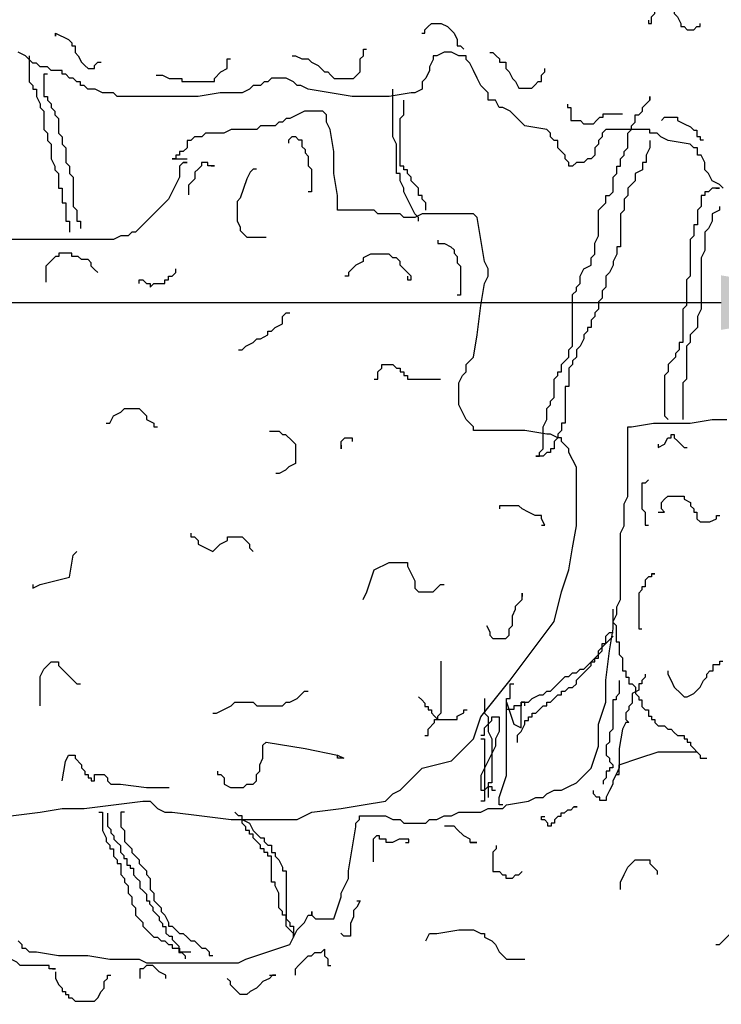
# Model space of a CAD drawing. Extents: x 1616800 to 1632437, y 2248456 to 2251974.
# Tile 284 of 399: x 1619123.76 to 1619125.47, y 2251166.49 to 2251168.9. Entities that reach past the tile are written whole.
import ezdxf

# ---------------------------------------------------------------- set-up
doc = ezdxf.new("R2010")
doc.units = 0
doc.header["$LTSCALE"] = 2
doc.header["$PDMODE"] = 3
doc.header["$PDSIZE"] = 0.2
doc.linetypes.add('CONTINU', pattern=[0])
doc.layers.get('Defpoints').update_dxf_attribs({"linetype": 'CONTINUOUS'})
doc.layers.add('0000-PAP-PROFIL EN TRAVERS DE PRINCIPE', color=7, linetype='CONTINUOUS')
doc.layers.add('00profil', color=7, linetype='CONTINUOUS')
doc.styles.add('Arial', font='ARIALN.TTF')
doc.styles.get("Standard").update_dxf_attribs({"font": 'arial.ttf'})
doc.dimstyles.get("Standard").update_dxf_attribs({"dimtxt": 0.18, "dimasz": 0.18, "dimexe": 0.18, "dimexo": 0.0625, "dimgap": 0.09, "dimtad": 0, "dimtih": 1, "dimtoh": 1, "dimdec": 4, "dimzin": 0, "dimdsep": 46, "dimtxsty": 'Standard', "dimcen": 0.09, "dimadec": 0, "dimazin": 0, "dimtfac": 1, "dimtdec": 4, "dimtofl": 0, "dimtmove": 0, "dimatfit": 3, "dimfxl": 1, "dimtolj": 1, "dimtzin": 0, "dimarcsym": 0})

# ---------------------------------------------------------------- blocks, each defined once
blk = doc.blocks.new('*D207')
at = {"layer": '0000-PAP-PROFIL EN TRAVERS DE PRINCIPE', "color": 0, "lineweight": -2, "ltscale": 0.6, "transparency": 16777216}
for p, q in [((1619122.1444, 2251162.6371), (1619122.1444, 2251168.2047)), ((1619125.8727, 2251163.3636), (1619125.8727, 2251168.2047))]:
    blk.add_line(p, q, dxfattribs=at)
at = {"layer": '0000-PAP-PROFIL EN TRAVERS DE PRINCIPE', "color": 0, "linetype": 'Continuous', "lineweight": -2, "ltscale": 0.6, "transparency": 16777216}
blk.add_line((1619122.5444, 2251168.2047), (1619125.4727, 2251168.2047), dxfattribs=at)
at = {"layer": '0000-PAP-PROFIL EN TRAVERS DE PRINCIPE', "color": 0, "ltscale": 0.6, "transparency": 16777216}
for points in [[(1619122.5444, 2251168.2714), (1619122.5444, 2251168.1381), (1619122.1444, 2251168.2047)], [(1619125.4727, 2251168.2714), (1619125.4727, 2251168.1381), (1619125.8727, 2251168.2047)]]:
    blk.add_solid(points, dxfattribs=at)
at = {"layer": 'Defpoints', "color": 0, "ltscale": 0.6, "transparency": 16777216}
for p in [(1619125.8727, 2251168.2047), (1619125.8727, 2251163.3636), (1619122.1444, 2251162.6371)]:
    blk.add_point(p, dxfattribs=at)
at = {"layer": '0000-PAP-PROFIL EN TRAVERS DE PRINCIPE', "color": 0, "ltscale": 0.6, "transparency": 16777216, "insert": (1619119.3561, 2251168.3547), "char_height": 0.32, "attachment_point": 5, "style": 'Arial'}
blk.add_mtext('\\A1;Variable Mini 3.5 m et maxi 4 m', dxfattribs=at)
blk = doc.blocks.new('*D208')
at = {"layer": '0000-PAP-PROFIL EN TRAVERS DE PRINCIPE', "color": 0, "linetype": 'Continuous', "lineweight": -2, "ltscale": 0.6, "transparency": 16777216}
for p, q in [((1619121.7299, 2251169.6386), (1619121.3299, 2251169.6386)), ((1619126.2774, 2251169.6386), (1619126.6774, 2251169.6386))]:
    blk.add_line(p, q, dxfattribs=at)
at = {"layer": '0000-PAP-PROFIL EN TRAVERS DE PRINCIPE', "color": 0, "lineweight": -2, "ltscale": 0.6, "transparency": 16777216}
for p, q in [((1619122.1299, 2251169.1332), (1619122.1299, 2251169.6386)), ((1619125.8774, 2251167.4197), (1619125.8774, 2251169.6386))]:
    blk.add_line(p, q, dxfattribs=at)
at = {"layer": '0000-PAP-PROFIL EN TRAVERS DE PRINCIPE', "color": 0, "ltscale": 0.6, "transparency": 16777216}
for points in [[(1619121.7299, 2251169.7052), (1619121.7299, 2251169.5719), (1619122.1299, 2251169.6386)], [(1619126.2774, 2251169.7052), (1619126.2774, 2251169.5719), (1619125.8774, 2251169.6386)]]:
    blk.add_solid(points, dxfattribs=at)
at = {"layer": 'Defpoints', "color": 0, "ltscale": 0.6, "transparency": 16777216}
for p in [(1619125.8774, 2251169.6386), (1619122.1299, 2251169.1332), (1619125.8774, 2251167.4197)]:
    blk.add_point(p, dxfattribs=at)
at = {"layer": '0000-PAP-PROFIL EN TRAVERS DE PRINCIPE', "color": 0, "ltscale": 0.6, "transparency": 16777216, "insert": (1619124.0036, 2251169.6386), "char_height": 0.32, "attachment_point": 5, "style": 'Arial'}
blk.add_mtext('\\A1;Surlargeur arborée', dxfattribs=at)
blk = doc.blocks.new('BEAUTIFUL TREE')
at = {"layer": '00profil', "color": 8}
for points in [[(1.4595, 5.9391), (1.4482, 5.9505), (1.4255, 5.9618), (1.4142, 5.9844), (1.4029, 5.9957), (1.4029, 6.0183), (1.3916, 6.0409), (1.3803, 6.0409), (1.3803, 6.0636), (1.369, 6.0636), (1.3576, 6.0749), (1.2897, 6.0862), (1.2671, 6.0975), (1.2558, 6.1088), (1.2332, 6.1088), (1.2332, 6.1201), (1.0974, 6.1201), (1.0861, 6.1088), (1.0861, 6.0975), (1.0748, 6.0862), (1.0748, 6.0749), (1.0634, 6.0636), (1.0634, 6.0409), (1.0521, 6.0296), (1.0408, 6.0296), (1.0295, 6.0183), (1.0069, 6.0183), (0.9956, 6.007), (0.9842, 6.007), (0.9842, 6.0183), (0.9729, 6.0296), (0.9729, 6.0409), (0.9616, 6.0522), (0.9503, 6.0636), (0.9503, 6.0862), (0.939, 6.0862), (0.9277, 6.0975), (0.9277, 6.1088), (0.9163, 6.1201), (0.8485, 6.1314), (0.8371, 6.1427), (0.8145, 6.1654), (0.8032, 6.1767), (0.7806, 6.188), (0.7692, 6.188), (0.7579, 6.2106), (0.7353, 6.2106), (0.7353, 6.2332), (0.724, 6.2445), (0.7127, 6.2558), (0.7014, 6.2785), (0.69, 6.3011), (0.6787, 6.3237), (0.6674, 6.335), (0.6674, 6.3463), (0.6448, 6.3463), (0.6222, 6.3576), (0.5995, 6.3576), (0.5769, 6.3463), (0.5656, 6.3463), (0.5656, 6.335), (0.5543, 6.3124), (0.5543, 6.3011), (0.5429, 6.2785), (0.5316, 6.2671), (0.5316, 6.2445), (0.509, 6.2332), (0.4977, 6.2332), (0.4298, 6.2219), (0.3166, 6.2219), (0.2488, 6.2332), (0.1809, 6.2445), (0.1582, 6.2558), (0.1469, 6.2558), (0.1356, 6.2671), (0.113, 6.2785), (0.0677, 6.2785), (0.0564, 6.2671), (0.0451, 6.2671), (0.0338, 6.2558), (0.0111, 6.2558), (-0.0002, 6.2445), (-0.0228, 6.2332), (-0.0907, 6.2332), (-0.1586, 6.2219), (-0.4075, 6.2219), (-0.4188, 6.2332), (-0.4528, 6.2332), (-0.4754, 6.2445), (-0.498, 6.2445), (-0.5094, 6.2558), (-0.5207, 6.2558), (-0.5207, 6.2671), (-0.532, 6.2671), (-0.5433, 6.2785), (-0.5546, 6.2785), (-0.5659, 6.2898), (-0.5773, 6.2898), (-0.5773, 6.3011), (-0.6112, 6.3011), (-0.6225, 6.3124), (-0.6451, 6.3124), (-0.6565, 6.3237), (-0.6678, 6.3237), (-0.6791, 6.335), (-0.6904, 6.3463), (-0.713, 6.3576)], [(1.229, 6.4569), (1.229, 6.4469), (1.2389, 6.4469), (1.2389, 6.4669), (1.2489, 6.4768), (1.2489, 6.5068), (1.2589, 6.5167), (1.2689, 6.5267), (1.2888, 6.5267), (1.2888, 6.5167), (1.2988, 6.4968), (1.3088, 6.4868), (1.3088, 6.4768), (1.3188, 6.4669), (1.3287, 6.4469), (1.3287, 6.4369), (1.3387, 6.4369), (1.3487, 6.427), (1.3687, 6.427), (1.3786, 6.4369), (1.3886, 6.4369), (1.3886, 6.4469)], [(0.5305, 6.417), (0.5404, 6.417), (0.5404, 6.427), (0.5504, 6.4369), (0.5604, 6.4469), (0.5903, 6.4469), (0.6103, 6.4369), (0.6203, 6.427), (0.6302, 6.417), (0.6402, 6.397), (0.6402, 6.3771), (0.6502, 6.3771), (0.6602, 6.3671)], [(-0.5971, 6.417), (-0.5971, 6.407), (-0.5971, 6.417), (-0.5572, 6.397), (-0.5472, 6.3871), (-0.5472, 6.3771), (-0.5372, 6.3771), (-0.5372, 6.3571), (-0.5273, 6.3472), (-0.5173, 6.3272), (-0.5073, 6.3172), (-0.4973, 6.3073), (-0.4774, 6.3073), (-0.4774, 6.3172), (-0.4674, 6.3272), (-0.4574, 6.3272)], [(-0.6791, 6.3463), (-0.6791, 6.2671), (-0.6678, 6.2558), (-0.6678, 6.2445), (-0.6565, 6.2445), (-0.6565, 6.2219), (-0.6451, 6.1993), (-0.6451, 6.188), (-0.6338, 6.1767), (-0.6338, 6.1201), (-0.6225, 6.1088), (-0.6225, 6.0862), (-0.6112, 6.0749), (-0.6112, 6.0296), (-0.5999, 6.007), (-0.5999, 5.9957), (-0.5886, 5.9844), (-0.5886, 5.9391), (-0.5773, 5.9391), (-0.5773, 5.8939), (-0.5659, 5.8939), (-0.5659, 5.8373), (-0.5546, 5.8373), (-0.5546, 5.8034)], [(0.1313, 6.3472), (0.1413, 6.3472), (0.1613, 6.3372), (0.1812, 6.3372), (0.1912, 6.3272), (0.2111, 6.3172), (0.2211, 6.3073), (0.2311, 6.2973), (0.2411, 6.2973), (0.2511, 6.2873), (0.261, 6.2774), (0.3209, 6.2774), (0.3409, 6.2973), (0.3409, 6.3372), (0.3508, 6.3472), (0.3508, 6.3671), (0.3608, 6.3671)], [(0.74, 6.3571), (0.75, 6.3571), (0.76, 6.3472), (0.7699, 6.3372), (0.7699, 6.3272), (0.7899, 6.3272), (0.7899, 6.3073), (0.7999, 6.2973), (0.8099, 6.2774), (0.8198, 6.2674), (0.8298, 6.2474), (0.8697, 6.2474), (0.8797, 6.2574), (0.8897, 6.2674), (0.8997, 6.2674), (0.8997, 6.2873), (0.9096, 6.2973), (0.9096, 6.3073)], [(-0.2878, 6.2873), (-0.2678, 6.2873), (-0.2479, 6.2774), (-0.208, 6.2774), (-0.208, 6.2674), (-0.1082, 6.2674), (-0.1082, 6.2774), (-0.0882, 6.2973), (-0.0683, 6.3073), (-0.0683, 6.3372), (-0.0583, 6.3372)], [(-0.6225, 6.2898), (-0.6338, 6.2898), (-0.6338, 6.2219), (-0.6225, 6.2219), (-0.6225, 6.2106), (-0.6112, 6.1993), (-0.6112, 6.188), (-0.5999, 6.1767), (-0.5999, 6.1654), (-0.5886, 6.154), (-0.5886, 6.1088), (-0.5773, 6.0975), (-0.5773, 6.0749), (-0.5659, 6.0636), (-0.5659, 6.0183), (-0.5546, 6.007), (-0.5546, 5.9844), (-0.5433, 5.9731), (-0.5433, 5.8826), (-0.532, 5.8713), (-0.532, 5.8373), (-0.5207, 5.8373), (-0.5207, 5.8147)], [(0.5203, 5.8373), (0.5203, 5.8487), (0.509, 5.86), (0.4977, 5.8826), (0.4864, 5.9052), (0.4751, 5.9278), (0.4751, 5.9391), (0.4637, 5.9618), (0.4637, 5.9844), (0.4524, 5.9844), (0.4524, 6.0749), (0.4411, 6.0975), (0.4411, 6.2445)], [(1.2332, 6.0862), (1.2332, 6.0636), (1.2219, 6.0409), (1.2219, 6.0183), (1.2105, 6.0183), (1.2105, 5.9957), (1.1879, 5.9844), (1.1879, 5.9618), (1.1766, 5.9505), (1.1653, 5.9391), (1.1653, 5.9165), (1.154, 5.9052), (1.154, 5.8713), (1.1426, 5.86), (1.1426, 5.7582), (1.1313, 5.7582), (1.1313, 5.7355), (1.12, 5.7129), (1.12, 5.7016), (1.1087, 5.679), (1.0974, 5.6677), (1.0974, 5.6338), (1.0861, 5.6224), (1.0861, 5.5998), (1.0748, 5.5885), (1.0748, 5.5659), (1.0634, 5.5546), (1.0634, 5.5433), (1.0521, 5.532), (1.0521, 5.5093), (1.0408, 5.5093), (1.0408, 5.498), (1.0295, 5.4867), (1.0295, 5.4754), (1.0182, 5.4528), (1.0069, 5.4415), (1.0069, 5.4189), (0.9956, 5.4075), (0.9956, 5.3962), (0.9842, 5.3849), (0.9842, 5.3284), (0.9729, 5.3284), (0.9729, 5.2153), (0.9616, 5.2153), (0.9616, 5.1926), (0.9503, 5.1813), (0.9503, 5.17), (0.939, 5.1587), (0.939, 5.1361), (0.9277, 5.1361), (0.9277, 5.1248), (0.9163, 5.1248), (0.905, 5.1135), (0.8824, 5.1135), (0.8937, 5.1135), (0.8937, 5.1248), (0.905, 5.1361), (0.905, 5.2039), (0.9163, 5.2266), (0.9163, 5.2605), (0.9277, 5.2718), (0.9277, 5.2831), (0.939, 5.2944), (0.939, 5.351), (0.9503, 5.3623), (0.9503, 5.3736), (0.9616, 5.3736), (0.9616, 5.3962), (0.9729, 5.4075), (0.9842, 5.4189), (0.9842, 5.4415), (0.9956, 5.4528), (0.9956, 5.6111), (1.0069, 5.6224), (1.0069, 5.6338), (1.0182, 5.6451), (1.0182, 5.6677), (1.0295, 5.6903), (1.0521, 5.7016), (1.0521, 5.7242), (1.0634, 5.7355), (1.0634, 5.7695), (1.0748, 5.7921), (1.0748, 5.8713), (1.0861, 5.8826), (1.0974, 5.8939), (1.0974, 5.9165), (1.1087, 5.9165), (1.12, 5.9278), (1.12, 5.9731), (1.1313, 5.9844), (1.1313, 6.007), (1.1426, 6.007), (1.1426, 6.0296), (1.154, 6.0409), (1.154, 6.0522), (1.1653, 6.0636), (1.1653, 6.1088), (1.1766, 6.1201), (1.1766, 6.1314), (1.1879, 6.1427), (1.1879, 6.1654), (1.1992, 6.1654), (1.2105, 6.1767), (1.2105, 6.188), (1.2219, 6.1993), (1.2332, 6.2106), (1.2332, 6.2219), (1.2332, 6.2106)], [(0.5429, 5.8713), (0.5429, 5.8939), (0.5316, 5.9052), (0.5316, 5.9165), (0.5203, 5.9165), (0.5203, 5.9391), (0.509, 5.9505), (0.4977, 5.9618), (0.4977, 5.9731), (0.4864, 5.9844), (0.4864, 5.9957), (0.4751, 5.9957), (0.4751, 6.007), (0.4637, 6.007), (0.4637, 6.154), (0.4751, 6.1654), (0.4751, 6.2106)], [(0.9795, 6.1976), (0.9795, 6.1876), (0.9895, 6.1876), (0.9895, 6.1477), (1.0194, 6.1477), (1.0294, 6.1377), (1.0593, 6.1377), (1.0693, 6.1477), (1.0793, 6.1577), (1.0893, 6.1577), (1.0893, 6.1676), (1.1491, 6.1676)], [(-0.2039, 6.0183), (-0.1925, 6.0183), (-0.2039, 6.0183), (-0.2152, 6.007), (-0.2152, 5.9731), (-0.2265, 5.9505), (-0.2378, 5.9278), (-0.2491, 5.9052), (-0.2717, 5.8826), (-0.2831, 5.8713), (-0.3283, 5.826), (-0.3396, 5.8147), (-0.351, 5.8034), (-0.3623, 5.8034), (-0.3736, 5.7921), (-0.3962, 5.7921), (-0.4188, 5.7808), (-0.8941, 5.7808)], [(-0.7357, 4.005), (-0.6451, 4.0163), (-0.5773, 4.0276), (-0.5094, 4.0276), (-0.4188, 4.039), (-0.3283, 4.0503), (-0.3057, 4.0503), (-0.2944, 4.039), (-0.2831, 4.0276), (-0.2604, 4.0163), (-0.2378, 4.0163), (-0.1473, 4.005), (-0.0568, 3.9937), (0.1469, 3.9937), (0.1695, 4.005), (0.1922, 4.0163), (0.2827, 4.0276), (0.3506, 4.039), (0.4185, 4.0503), (0.4411, 4.0729), (0.4637, 4.0842), (0.5316, 4.1521), (0.6222, 4.1747), (0.69, 4.2425), (0.7127, 4.3104), (0.8032, 4.4235), (0.8711, 4.514), (0.939, 4.6045), (0.9616, 4.695), (0.9842, 4.7628), (0.9956, 4.8307), (1.0069, 4.8986), (1.0069, 5.0795), (0.9842, 5.1248), (0.9842, 5.1361), (0.9729, 5.1474), (0.9616, 5.1587), (0.9616, 5.17), (0.9503, 5.17), (0.9277, 5.1813), (0.9163, 5.1813), (0.8485, 5.1926), (0.69, 5.1926), (0.69, 5.2039), (0.6674, 5.2266), (0.6561, 5.2492), (0.6448, 5.2718), (0.6448, 5.3397), (0.6561, 5.3623), (0.6674, 5.3736), (0.6674, 5.3962), (0.69, 5.4189), (0.7014, 5.4867), (0.7127, 5.5772), (0.724, 5.6451), (0.7353, 5.6677), (0.7353, 5.6903), (0.724, 5.7129), (0.7127, 5.7808), (0.7014, 5.8487), (0.69, 5.86), (0.5316, 5.86), (0.509, 5.8487), (0.4751, 5.8487), (0.4637, 5.86), (0.3958, 5.86), (0.3845, 5.8713), (0.2714, 5.8713), (0.2714, 5.9165), (0.2601, 5.9844), (0.2601, 6.0522), (0.2488, 6.1201), (0.2374, 6.1427), (0.2374, 6.1654), (0.2261, 6.1767), (0.1695, 6.1767), (0.1243, 6.154), (0.113, 6.154), (0.1017, 6.1427), (0.0903, 6.1427), (0.079, 6.1314), (0.0338, 6.1314), (0.0224, 6.1201), (-0.0568, 6.1201), (-0.0794, 6.1088), (-0.136, 6.1088), (-0.1473, 6.0975), (-0.1699, 6.0975), (-0.1812, 6.0862), (-0.1925, 6.0862), (-0.1925, 6.0636), (-0.2039, 6.0522), (-0.2152, 6.0522), (-0.2152, 6.0409), (-0.2265, 6.0409), (-0.2265, 6.0296), (-0.2378, 6.0296), (-0.1925, 6.0296)], [(1.2689, 6.1477), (1.2789, 6.1577), (1.3188, 6.1577), (1.3188, 6.1477), (1.3387, 6.1377), (1.3587, 6.1277), (1.3687, 6.1178), (1.3786, 6.1178), (1.3786, 6.0978), (1.3886, 6.0978), (1.3886, 6.0878), (1.3986, 6.0878)], [(0.1213, 6.0779), (0.1213, 6.0878), (0.1313, 6.0978), (0.1413, 6.0978), (0.1513, 6.0878), (0.1613, 6.0878), (0.1613, 6.0679), (0.1712, 6.0579), (0.1712, 6.0479), (0.1812, 6.038), (0.1812, 6.008), (0.1912, 5.9981), (0.1912, 5.9282), (0.1812, 5.9282)], [(-0.1181, 6.008), (-0.1082, 6.008), (-0.1281, 6.008), (-0.1281, 6.018), (-0.1481, 6.018), (-0.1481, 6.008), (-0.1581, 5.9981), (-0.168, 5.9881), (-0.168, 5.9681), (-0.178, 5.9582), (-0.188, 5.9482), (-0.188, 5.9183)], [(0.0216, 5.9981), (0.0116, 5.9981), (0.0016, 5.9881), (-0.0084, 5.9681), (-0.0283, 5.9083), (-0.0383, 5.8983), (-0.0383, 5.8385), (-0.0283, 5.8185), (-0.0283, 5.8085), (-0.0184, 5.7986), (-0.0084, 5.7886), (0.0515, 5.7886)], [(1.4368, 5.9391), (1.4482, 5.9391), (1.4255, 5.9391), (1.4142, 5.9278), (1.4029, 5.9278), (1.4029, 5.9165), (1.3916, 5.9165), (1.3916, 5.8826), (1.3803, 5.8713), (1.3803, 5.826), (1.369, 5.826), (1.369, 5.7921), (1.3576, 5.7808), (1.3576, 5.6677), (1.3463, 5.6564), (1.3463, 5.5772), (1.335, 5.5659), (1.335, 5.4641), (1.3237, 5.4641), (1.3237, 5.4415), (1.3124, 5.4302), (1.3124, 5.4189), (1.2897, 5.3962), (1.2897, 5.3736), (1.2784, 5.3623), (1.2784, 5.2379), (1.2897, 5.2266)], [(1.4482, 5.8826), (1.4482, 5.8713), (1.4255, 5.86), (1.4255, 5.8373), (1.4142, 5.8147), (1.4029, 5.8034), (1.4029, 5.7469), (1.3916, 5.7242), (1.3916, 5.5659), (1.3803, 5.5433), (1.3803, 5.5093), (1.369, 5.498), (1.3576, 5.4867), (1.3576, 5.4641), (1.3463, 5.4528), (1.3463, 5.351), (1.335, 5.3397), (1.335, 5.2266)], [(0.5804, 5.7786), (0.5804, 5.7686), (0.6003, 5.7686), (0.6203, 5.7587), (0.6302, 5.7487), (0.6302, 5.7387), (0.6402, 5.7287), (0.6402, 5.7088), (0.6502, 5.6988), (0.6502, 5.6091), (0.6402, 5.6091)], [(-0.4674, 5.6789), (-0.4774, 5.6889), (-0.4874, 5.6988), (-0.4874, 5.7088), (-0.4973, 5.7188), (-0.5173, 5.7188), (-0.5273, 5.7287), (-0.5472, 5.7287), (-0.5472, 5.7387), (-0.5871, 5.7387), (-0.5871, 5.7287), (-0.5971, 5.7287), (-0.6071, 5.7188), (-0.6171, 5.7088), (-0.6271, 5.6988), (-0.6271, 5.649)], [(0.4864, 5.6677), (0.4864, 5.6564), (0.4977, 5.6564), (0.4977, 5.6677), (0.4751, 5.6903), (0.4637, 5.7016), (0.4637, 5.7129), (0.4524, 5.7242), (0.4411, 5.7242), (0.4298, 5.7355), (0.3732, 5.7355), (0.3506, 5.7242), (0.3506, 5.7129), (0.328, 5.7016), (0.3166, 5.6903), (0.3053, 5.679), (0.3053, 5.6677), (0.294, 5.6677)], [(-0.3396, 5.6451), (-0.3396, 5.6564), (-0.3283, 5.6564), (-0.317, 5.6451), (-0.3057, 5.6451), (-0.3057, 5.6338), (-0.2944, 5.6451), (-0.2604, 5.6451), (-0.2604, 5.6564), (-0.2491, 5.6564), (-0.2491, 5.6677), (-0.2378, 5.6677), (-0.2265, 5.679), (-0.2265, 5.6903)], [(-0.0341, 5.4415), (-0.0228, 5.4415), (-0.0115, 5.4528), (0.0111, 5.4641), (0.0224, 5.4754), (0.0338, 5.4754), (0.0564, 5.4867), (0.0564, 5.498), (0.0677, 5.498), (0.079, 5.5093), (0.1017, 5.5206), (0.1017, 5.5433), (0.113, 5.5546), (0.1243, 5.5546)], [(-0.713, 3.6205), (-0.7017, 3.6092), (-0.7017, 3.5978), (-0.6904, 3.5978), (-0.6791, 3.5865), (-0.6565, 3.5865), (-0.5886, 3.5752), (-0.498, 3.5752), (-0.4302, 3.5639), (-0.3396, 3.5639), (-0.317, 3.5526), (-0.0341, 3.5526), (-0.0115, 3.5639), (0.0564, 3.5865), (0.1243, 3.6092), (0.1356, 3.6318), (0.1469, 3.6544), (0.1695, 3.677), (0.1809, 3.6996), (0.1922, 3.6996), (0.1922, 3.7109), (0.1922, 3.6996), (0.2035, 3.6883), (0.2601, 3.6883), (0.2827, 3.7562), (0.2827, 3.7675), (0.3053, 3.8127), (0.3053, 3.8354), (0.3166, 3.9032), (0.328, 3.9711), (0.328, 3.9824), (0.3393, 3.9937), (0.3393, 4.005), (0.4185, 4.005), (0.4411, 3.9937), (0.4637, 3.9937), (0.4751, 3.9824), (0.5429, 3.9824), (0.5543, 3.9937), (0.5769, 3.9937), (0.5995, 4.005), (0.6222, 4.005), (0.6448, 4.0163), (0.7127, 4.0163), (0.7353, 4.0276), (0.7806, 4.0276), (0.7919, 4.039), (0.8598, 4.0503), (0.8824, 4.0616), (0.905, 4.0616), (0.9163, 4.0729), (0.939, 4.0842), (0.9616, 4.0842), (0.9842, 4.0955), (1.0069, 4.1068), (1.0521, 4.1521), (1.0748, 4.2199), (1.0748, 4.2878), (1.0974, 4.3557), (1.0974, 4.4235), (1.1087, 4.514), (1.12, 4.5819), (1.12, 4.6045), (1.1313, 4.6271), (1.1313, 4.6497), (1.1426, 4.6723), (1.1426, 4.8759), (1.154, 4.8986), (1.154, 4.9664), (1.1653, 4.989), (1.1653, 5.2039), (1.1766, 5.2039), (1.2445, 5.2153), (1.3576, 5.2153), (1.4255, 5.2266), (1.4708, 5.2266)], [(0.3845, 5.351), (0.3958, 5.351), (0.3958, 5.3736), (0.4072, 5.3849), (0.4072, 5.3962), (0.4411, 5.3962), (0.4524, 5.3849), (0.4637, 5.3849), (0.4637, 5.3736), (0.4751, 5.3736), (0.4751, 5.3623), (0.4864, 5.3623), (0.4864, 5.351), (0.5882, 5.351)], [(-0.4415, 5.2153), (-0.4302, 5.2153), (-0.4188, 5.2379), (-0.3962, 5.2492), (-0.3849, 5.2605), (-0.3396, 5.2605), (-0.3283, 5.2492), (-0.317, 5.2379), (-0.317, 5.2266), (-0.2944, 5.2153), (-0.2944, 5.2039), (-0.2831, 5.2039)], [(0.0615, 5.1901), (0.0914, 5.1901), (0.1014, 5.1801), (0.1114, 5.1801), (0.1313, 5.1602), (0.1413, 5.1502), (0.1413, 5.0904), (0.1213, 5.0804), (0.1114, 5.0704), (0.0914, 5.0605), (0.0814, 5.0605)], [(0.2827, 5.1474), (0.2827, 5.1361), (0.2827, 5.1587), (0.294, 5.17), (0.3166, 5.17), (0.3166, 5.1587)], [(1.2589, 5.1502), (1.2589, 5.1402), (1.2789, 5.1502), (1.2888, 5.1702), (1.2988, 5.1702), (1.2988, 5.1801), (1.3088, 5.1801), (1.3088, 5.1702), (1.3188, 5.1602), (1.3287, 5.1502), (1.3387, 5.1402), (1.3487, 5.1402)], [(1.229, 5.0405), (1.219, 5.0305), (1.209, 5.0305), (1.209, 4.9507), (1.219, 4.9408), (1.219, 4.9009), (1.229, 4.9009)], [(1.2589, 4.9408), (1.2789, 4.9408), (1.2689, 4.9507), (1.2689, 4.9707), (1.2789, 4.9807), (1.2888, 4.9906), (1.3387, 4.9906), (1.3387, 4.9807), (1.3587, 4.9707), (1.3587, 4.9607), (1.3687, 4.9507), (1.3687, 4.9408), (1.3786, 4.9408), (1.3786, 4.9208), (1.3886, 4.9108), (1.4185, 4.9108), (1.4385, 4.9208), (1.4385, 4.9308), (1.4485, 4.9308)], [(0.8997, 4.9009), (0.9096, 4.9009), (0.8997, 4.9208), (0.8997, 4.9308), (0.8797, 4.9308), (0.8598, 4.9408), (0.8398, 4.9507), (0.8298, 4.9607), (0.7699, 4.9607), (0.7699, 4.9507)], [(-0.1812, 4.8759), (-0.1812, 4.8646), (-0.1699, 4.8646), (-0.1586, 4.8533), (-0.1586, 4.842), (-0.136, 4.8307), (-0.1133, 4.8194), (-0.0907, 4.842), (-0.0681, 4.8533), (-0.0681, 4.8646), (-0.0228, 4.8646), (-0.0002, 4.842), (-0.0002, 4.8307), (0.0111, 4.8194)], [(-0.6678, 4.7176), (-0.6678, 4.7063), (-0.6451, 4.7176), (-0.5546, 4.7402), (-0.5433, 4.8081), (-0.532, 4.8194)], [(0.3506, 4.6723), (0.3619, 4.695), (0.3845, 4.7628), (0.4298, 4.7855), (0.4864, 4.7855), (0.4864, 4.7741), (0.4977, 4.7515), (0.509, 4.7289), (0.509, 4.7063), (0.5203, 4.695), (0.5656, 4.695), (0.5769, 4.7063), (0.5882, 4.7176), (0.5995, 4.7176)], [(1.2389, 4.7512), (1.2489, 4.7512), (1.2389, 4.7512), (1.2389, 4.7413), (1.229, 4.7413), (1.219, 4.7313), (1.219, 4.7113), (1.209, 4.7113), (1.209, 4.7014), (1.199, 4.6914), (1.199, 4.5817), (1.209, 4.5817)], [(0.73, 4.5916), (0.74, 4.5717), (0.74, 4.5617), (0.75, 4.5517), (0.7899, 4.5517), (0.7999, 4.5617), (0.7999, 4.5817), (0.8099, 4.5916), (0.8099, 4.6216), (0.8198, 4.6415), (0.8198, 4.6515), (0.8298, 4.6615), (0.8398, 4.6714), (0.8398, 4.6914), (0.8398, 4.6814)], [(1.1192, 4.6415), (1.1192, 4.6016), (1.1292, 4.5916), (1.1292, 4.5418), (1.1392, 4.5418), (1.1392, 4.5019), (1.1491, 4.4919), (1.1491, 4.452), (1.1591, 4.452), (1.1591, 4.4321), (1.1691, 4.4321), (1.1691, 4.4121), (1.1791, 4.4121), (1.189, 4.4021), (1.189, 4.3822), (1.199, 4.3722), (1.199, 4.3622), (1.209, 4.3622), (1.209, 4.3423), (1.219, 4.3323), (1.229, 4.3323), (1.229, 4.3124), (1.2389, 4.3124), (1.2389, 4.3024), (1.2489, 4.3024), (1.2489, 4.2924), (1.2589, 4.2824), (1.2789, 4.2824), (1.2888, 4.2725), (1.2988, 4.2725), (1.3088, 4.2625), (1.3188, 4.2525), (1.3387, 4.2525), (1.3387, 4.2425), (1.3487, 4.2425), (1.3487, 4.2326), (1.3587, 4.2326), (1.3587, 4.2226), (1.3687, 4.2126), (1.3786, 4.2026), (1.3886, 4.1927), (1.3886, 4.1827)], [(0.8258, 4.2312), (0.8258, 4.2539), (0.8371, 4.2652), (0.8485, 4.2878), (0.8485, 4.2991), (0.8598, 4.2991), (0.8598, 4.3104), (0.8711, 4.3104), (0.8711, 4.3217), (0.8824, 4.3217), (0.8937, 4.333), (0.905, 4.3443), (0.9163, 4.3443), (0.9163, 4.3557), (0.9277, 4.3557), (0.9503, 4.3783), (0.9616, 4.3783), (0.9616, 4.3896), (0.9729, 4.3896), (0.9842, 4.4009), (0.9956, 4.4009), (1.0069, 4.4122), (1.0069, 4.4235), (1.0182, 4.4348), (1.0295, 4.4461), (1.0408, 4.4574), (1.0521, 4.4688), (1.0521, 4.4801), (1.0634, 4.4801), (1.0634, 4.4914), (1.0748, 4.5027), (1.0861, 4.514), (1.0861, 4.5253), (1.0974, 4.5366), (1.12, 4.5592)], [(0.8485, 4.3443), (0.8485, 4.3557), (0.8598, 4.3557), (0.8711, 4.367), (0.8937, 4.3783), (0.905, 4.3783), (0.9163, 4.3896), (0.9277, 4.3896), (0.939, 4.4009), (0.9503, 4.4122), (0.9616, 4.4235), (0.9729, 4.4348), (0.9842, 4.4348), (0.9956, 4.4461), (1.0069, 4.4461), (1.0182, 4.4574), (1.0295, 4.4574), (1.0408, 4.4688), (1.0634, 4.4914), (1.0748, 4.4914), (1.0748, 4.514), (1.0861, 4.5253), (1.0861, 4.5366), (1.0974, 4.5366), (1.0974, 4.5592), (1.1087, 4.5706), (1.12, 4.5706)], [(-0.6451, 4.3443), (-0.6451, 4.4348), (-0.6338, 4.4574), (-0.6225, 4.4688), (-0.6112, 4.4801), (-0.5886, 4.4801), (-0.5886, 4.4688), (-0.5659, 4.4461), (-0.5546, 4.4348), (-0.5433, 4.4235), (-0.532, 4.4122), (-0.5207, 4.4122)], [(0.5404, 4.2525), (0.5504, 4.2525), (0.5504, 4.2725), (0.5704, 4.2924), (0.5704, 4.3024), (0.5804, 4.3024), (0.5804, 4.3124), (0.5903, 4.3223), (0.5903, 4.4819)], [(1.2888, 4.452), (1.2888, 4.442), (1.2988, 4.4221), (1.3088, 4.4021), (1.3287, 4.3822), (1.3387, 4.3722), (1.3487, 4.3722), (1.3687, 4.3822), (1.3886, 4.4021), (1.3986, 4.4221), (1.4086, 4.4321), (1.4086, 4.442), (1.4185, 4.452), (1.4285, 4.452), (1.4285, 4.472), (1.4485, 4.472), (1.4485, 4.4819), (1.4585, 4.4819)], [(1.219, 4.442), (1.219, 4.4321), (1.209, 4.4221), (1.209, 4.4121), (1.199, 4.4121), (1.199, 4.3922), (1.1791, 4.3822), (1.1791, 4.3523), (1.1691, 4.3423), (1.1691, 4.3323), (1.1591, 4.3223), (1.1591, 4.3024), (1.1691, 4.2924), (1.1591, 4.2924), (1.1491, 4.2725), (1.1392, 4.2126), (1.1392, 4.1528), (1.1292, 4.1328), (1.1192, 4.1129), (1.1192, 4.1029), (1.1092, 4.0829), (1.0992, 4.063), (1.0992, 4.053), (1.0793, 4.053), (1.0793, 4.063), (1.0693, 4.063), (1.0593, 4.073), (1.0593, 4.0829)], [(0.7806, 4.039), (0.7692, 4.039), (0.7692, 4.0616), (0.7919, 4.1294), (0.7919, 4.3557), (0.8145, 4.2878), (0.8371, 4.2765), (0.8371, 4.3557), (0.8485, 4.3557), (0.8371, 4.3557), (0.8371, 4.3443), (0.8145, 4.3443), (0.8145, 4.333), (0.7919, 4.333), (0.7919, 4.367), (0.8032, 4.367), (0.8032, 4.4122), (0.8145, 4.4122)], [(1.1392, 4.4221), (1.1392, 4.3822), (1.1292, 4.3722), (1.1292, 4.3622), (1.1192, 4.3622), (1.1192, 4.2725), (1.1092, 4.2625), (1.1092, 4.2326), (1.0992, 4.2226), (1.0992, 4.1927), (1.1092, 4.1827), (1.1092, 4.1727), (1.1192, 4.1627), (1.1192, 4.1528), (1.1092, 4.1528), (1.1092, 4.1428), (1.0992, 4.1428), (1.0992, 4.1228), (1.0893, 4.1129), (1.0893, 4.1029)], [(-0.1133, 4.3217), (-0.102, 4.3217), (-0.0568, 4.3443), (-0.0454, 4.3557), (0.0111, 4.3557), (0.0224, 4.3443), (0.1017, 4.3443), (0.113, 4.3557), (0.1243, 4.3557), (0.1469, 4.367), (0.1582, 4.3783), (0.1695, 4.3896), (0.1809, 4.3896)], [(0.5205, 4.3722), (0.5305, 4.3622), (0.5404, 4.3523), (0.5404, 4.3423), (0.5504, 4.3423), (0.5504, 4.3323), (0.5604, 4.3323), (0.5604, 4.3223), (0.5704, 4.3124), (0.5804, 4.3024), (0.6402, 4.3024), (0.6402, 4.3124), (0.6602, 4.3223), (0.6602, 4.3323), (0.6702, 4.3323)], [(0.724, 4.367), (0.724, 4.3217), (0.7353, 4.3104), (0.7353, 4.2652), (0.7466, 4.2425), (0.7466, 4.1068), (0.7353, 4.1068), (0.7353, 4.0616)], [(0.7127, 4.2539), (0.724, 4.2539), (0.724, 4.2765), (0.7466, 4.2991), (0.7466, 4.3104), (0.7692, 4.3104), (0.7692, 4.2652), (0.7579, 4.2425), (0.7579, 4.2199), (0.7466, 4.1973), (0.7353, 4.1747), (0.724, 4.1521), (0.7127, 4.1294), (0.7127, 4.0842), (0.724, 4.0842), (0.7353, 4.0955), (0.7466, 4.0955), (0.7466, 4.0842), (0.7579, 4.0842)], [(-0.0982, 4.1428), (-0.0982, 4.1328), (-0.0882, 4.1328), (-0.0782, 4.1228), (-0.0782, 4.1029), (-0.0583, 4.0929), (-0.0184, 4.0929), (-0.0084, 4.1029), (0.0116, 4.1029), (0.0216, 4.1129), (0.0216, 4.1328), (0.0315, 4.1428), (0.0315, 4.1627), (0.0415, 4.1827), (0.0415, 4.2226), (0.0515, 4.2326), (0.1712, 4.2126), (0.271, 4.1927), (0.291, 4.1827), (0.271, 4.1827), (0.271, 4.1927)], [(0.7127, 4.2425), (0.724, 4.2425), (0.724, 4.0503), (0.7127, 4.0503)], [(-0.5772, 4.1129), (-0.5672, 4.1727), (-0.5572, 4.1927), (-0.5372, 4.1927), (-0.5372, 4.1827), (-0.5173, 4.1627), (-0.5173, 4.1528), (-0.5073, 4.1428), (-0.5073, 4.1328), (-0.4973, 4.1328), (-0.4973, 4.1228), (-0.4874, 4.1228), (-0.4874, 4.1129), (-0.4774, 4.1129), (-0.4774, 4.1328), (-0.4474, 4.1328), (-0.4375, 4.1228), (-0.4375, 4.1129), (-0.4275, 4.1029), (-0.3975, 4.1029), (-0.3177, 4.0929), (-0.2479, 4.0929)], [(1.1292, 4.1328), (1.1392, 4.1328), (1.1392, 4.1627), (1.199, 4.1827), (1.2589, 4.2026), (1.3786, 4.2026), (1.3886, 4.1927), (1.3886, 4.1827), (1.4086, 4.1827)], [(-0.4641, 4.0163), (-0.4528, 4.0163), (-0.4528, 3.9598), (-0.4415, 3.9372), (-0.4415, 3.9258), (-0.4302, 3.9145), (-0.4302, 3.9032), (-0.4188, 3.9032), (-0.4188, 3.8806), (-0.4075, 3.8693), (-0.4075, 3.858), (-0.3962, 3.858), (-0.3962, 3.8241), (-0.3849, 3.8127), (-0.3849, 3.8014), (-0.3736, 3.7901), (-0.3736, 3.7675), (-0.3623, 3.7562), (-0.3623, 3.7336), (-0.351, 3.7223), (-0.351, 3.6996), (-0.3396, 3.6883), (-0.3283, 3.677), (-0.3283, 3.6657), (-0.317, 3.6544), (-0.3057, 3.6431), (-0.2944, 3.6318), (-0.2831, 3.6318), (-0.2717, 3.6205), (-0.2604, 3.6205), (-0.2491, 3.6092), (-0.2378, 3.6092), (-0.2378, 3.5978), (-0.2152, 3.5978), (-0.2152, 3.5865), (-0.1812, 3.5865)], [(-0.4375, 4.0131), (-0.4375, 3.9732), (-0.4275, 3.9632), (-0.4275, 3.9533), (-0.4175, 3.9433), (-0.4175, 3.9333), (-0.4075, 3.9233), (-0.3975, 3.9134), (-0.3975, 3.8934), (-0.3876, 3.8835), (-0.3876, 3.8735), (-0.3776, 3.8735), (-0.3776, 3.8535), (-0.3676, 3.8535), (-0.3676, 3.8436), (-0.3576, 3.8436), (-0.3576, 3.8236), (-0.3477, 3.8136), (-0.3377, 3.8037), (-0.3377, 3.7837), (-0.3277, 3.7737), (-0.3177, 3.7638), (-0.3177, 3.7438), (-0.3077, 3.7438), (-0.3077, 3.7338), (-0.2978, 3.7239), (-0.2978, 3.7139), (-0.2778, 3.6939), (-0.2778, 3.684), (-0.2678, 3.674), (-0.2678, 3.664), (-0.2578, 3.664), (-0.2578, 3.6441), (-0.2479, 3.6341), (-0.2379, 3.6341), (-0.2379, 3.6241), (-0.2279, 3.6141), (-0.2179, 3.6042), (-0.2179, 3.5842), (-0.208, 3.5842), (-0.198, 3.5742), (-0.198, 3.5643)], [(-0.3849, 4.0163), (-0.3962, 4.0163), (-0.3962, 3.9711), (-0.3849, 3.9598), (-0.3849, 3.9258), (-0.3736, 3.9145), (-0.3623, 3.9032), (-0.3623, 3.8919), (-0.351, 3.8806), (-0.3396, 3.8693), (-0.3396, 3.858), (-0.3283, 3.8467), (-0.317, 3.8354), (-0.317, 3.8241), (-0.3057, 3.8127), (-0.3057, 3.7788), (-0.2944, 3.7675), (-0.2944, 3.7449), (-0.2831, 3.7336), (-0.2717, 3.7223), (-0.2717, 3.7109), (-0.2604, 3.6996), (-0.2491, 3.677), (-0.2491, 3.6657), (-0.2378, 3.6657), (-0.2265, 3.6544), (-0.2152, 3.6431), (-0.2039, 3.6431), (-0.1925, 3.6318), (-0.1812, 3.6205), (-0.1699, 3.6205), (-0.1473, 3.5978), (-0.136, 3.5978), (-0.1246, 3.5865), (-0.1246, 3.5752), (-0.1133, 3.5752)], [(-0.0228, 3.9937), (-0.0002, 3.9824), (0.0111, 3.9598), (0.0224, 3.9485), (0.0338, 3.9372), (0.0451, 3.9372), (0.0451, 3.9258), (0.0564, 3.9145), (0.0677, 3.9145), (0.0677, 3.8919), (0.079, 3.8919), (0.079, 3.8806), (0.0903, 3.8693), (0.1017, 3.8467), (0.1017, 3.8354), (0.113, 3.8354), (0.113, 3.6883), (0.1243, 3.677), (0.1243, 3.6657), (0.1356, 3.6657), (0.1356, 3.6318), (0.1356, 3.6431), (0.113, 3.6657), (0.113, 3.6996), (0.1017, 3.6996), (0.1017, 3.7109), (0.0903, 3.7223), (0.0903, 3.7675), (0.079, 3.7901), (0.079, 3.8014), (0.0677, 3.8014), (0.0677, 3.8806), (0.0564, 3.8806), (0.0564, 3.8919), (0.0451, 3.8919), (0.0451, 3.9032), (0.0338, 3.9032), (0.0338, 3.9145), (0.0224, 3.9258), (0.0111, 3.9372), (0.0111, 3.9485), (-0.0002, 3.9485), (-0.0002, 3.9598), (-0.0115, 3.9598), (-0.0115, 3.9711), (-0.0228, 3.9824), (-0.0228, 4.005), (-0.0341, 4.005), (-0.0454, 4.0163)], [(0.9995, 4.0331), (1.0094, 4.0331), (0.9995, 4.0331), (0.9895, 4.0231), (0.9795, 4.0231), (0.9695, 4.0131), (0.9595, 4.0131), (0.9595, 4.0031), (0.9496, 4.0031), (0.9396, 3.9932), (0.9396, 3.9832), (0.9296, 3.9832), (0.9296, 3.9732), (0.9196, 3.9732), (0.9196, 3.9832), (0.9096, 3.9932), (0.8997, 3.9932), (0.8997, 4.0031), (0.9096, 4.0031)], [(0.6801, 3.9233), (0.7001, 3.9233), (0.6801, 3.9233), (0.6801, 3.9333), (0.6602, 3.9433), (0.6402, 3.9632), (0.6302, 3.9732), (0.6003, 3.9732)], [(0.4806, 3.9233), (0.4905, 3.9233), (0.4905, 3.9333), (0.4606, 3.9333), (0.4407, 3.9233), (0.4207, 3.9233), (0.4207, 3.9333), (0.4007, 3.9333), (0.4007, 3.9433), (0.3908, 3.9433), (0.3808, 3.9333), (0.3808, 3.8635)], [(0.76, 3.9134), (0.76, 3.9034), (0.75, 3.8934), (0.75, 3.8336), (0.7699, 3.8336), (0.7799, 3.8236), (0.7899, 3.8236), (0.7899, 3.8136), (0.8099, 3.8136), (0.8198, 3.8236), (0.8298, 3.8236), (0.8398, 3.8336)], [(1.1426, 3.7788), (1.1426, 3.8014), (1.154, 3.8241), (1.1653, 3.8467), (1.1766, 3.858), (1.1879, 3.8693), (1.2332, 3.8693), (1.2332, 3.858), (1.2445, 3.8467), (1.2558, 3.8354), (1.2558, 3.8241)], [(0.3309, 3.7438), (0.3409, 3.7438), (0.3309, 3.7239), (0.3209, 3.7139), (0.3209, 3.6939), (0.3109, 3.674), (0.3109, 3.6341), (0.291, 3.6341), (0.281, 3.6441)], [(1.4368, 3.6092), (1.4482, 3.6092), (1.4708, 3.6318), (1.4934, 3.6544), (1.5047, 3.677), (1.5274, 3.6996), (1.5274, 3.7109), (1.55, 3.7223), (1.5613, 3.7223), (1.5613, 3.7336), (1.5953, 3.7336), (1.6179, 3.7223), (1.6292, 3.7109), (1.6518, 3.6883), (1.6745, 3.6657), (1.6858, 3.6544), (1.7084, 3.6544), (1.7084, 3.6431), (1.7197, 3.6431)], [(0.5429, 3.6205), (0.5543, 3.6431), (0.5769, 3.6431), (0.6448, 3.6544), (0.69, 3.6544), (0.7127, 3.6431), (0.724, 3.6431), (0.724, 3.6318), (0.7466, 3.6205), (0.7579, 3.6092), (0.7692, 3.5865), (0.7806, 3.5752), (0.7919, 3.5639), (0.8485, 3.5639)], [(0.1413, 3.5144), (0.1413, 3.5343), (0.1513, 3.5443), (0.1712, 3.5643), (0.1812, 3.5742), (0.1912, 3.5742), (0.2012, 3.5842), (0.2211, 3.5842), (0.2311, 3.5942), (0.2311, 3.5742), (0.2411, 3.5643), (0.2411, 3.5443), (0.2511, 3.5443)], [(-0.6071, 3.5343), (-0.5971, 3.5343), (-0.6171, 3.5343), (-0.6171, 3.5443), (-0.7069, 3.5443), (-0.7169, 3.5543), (-0.7368, 3.5643), (-0.7468, 3.5643), (-0.7468, 3.5742)], [(-0.5971, 3.5244), (-0.5971, 3.5044), (-0.5871, 3.4845), (-0.5772, 3.4745), (-0.5772, 3.4645), (-0.5672, 3.4645), (-0.5672, 3.4545), (-0.5572, 3.4545), (-0.5572, 3.4446), (-0.5472, 3.4446), (-0.5372, 3.4346), (-0.4774, 3.4346), (-0.4674, 3.4446), (-0.4574, 3.4645), (-0.4474, 3.4745), (-0.4474, 3.4944), (-0.4375, 3.5044), (-0.4375, 3.5144), (-0.4275, 3.5144)], [(-0.2578, 3.5044), (-0.2578, 3.5144), (-0.2778, 3.5244), (-0.2878, 3.5343), (-0.2978, 3.5443), (-0.3177, 3.5443), (-0.3277, 3.5343), (-0.3377, 3.5343), (-0.3377, 3.5044)], [(0.0615, 3.5144), (0.0814, 3.5144), (0.0714, 3.5144), (0.0615, 3.5044), (0.0415, 3.4944), (0.0315, 3.4845), (0.0216, 3.4745), (0.0016, 3.4645), (-0.0084, 3.4545), (-0.0283, 3.4545), (-0.0383, 3.4645), (-0.0483, 3.4745), (-0.0583, 3.4845), (-0.0583, 3.4944), (-0.0683, 3.5044)]]:
    blk.add_lwpolyline(points, dxfattribs=at)
blk = doc.blocks.new('*D212')
at = {"layer": '0000-PAP-PROFIL EN TRAVERS DE PRINCIPE', "color": 0, "linetype": 'CONTINU', "lineweight": -2, "ltscale": 0.03, "transparency": 16777216}
for p, q in [((1619122.1251, 2251166.8008), (1619122.1251, 2251170.4377)), ((1619138.3774, 2251167.8417), (1619138.3774, 2251170.4377))]:
    blk.add_line(p, q, dxfattribs=at)
at = {"layer": '0000-PAP-PROFIL EN TRAVERS DE PRINCIPE', "color": 0, "linetype": 'Continuous', "lineweight": -2, "ltscale": 0.03, "transparency": 16777216}
for p, q in [((1619122.5251, 2251170.4377), (1619126.6099, 2251170.4377)), ((1619137.9774, 2251170.4377), (1619133.8926, 2251170.4377))]:
    blk.add_line(p, q, dxfattribs=at)
at = {"layer": '0000-PAP-PROFIL EN TRAVERS DE PRINCIPE', "color": 0, "linetype": 'CONTINU', "ltscale": 0.03, "transparency": 16777216}
for points in [[(1619122.5251, 2251170.5044), (1619122.5251, 2251170.3711), (1619122.1251, 2251170.4377)], [(1619137.9774, 2251170.5044), (1619137.9774, 2251170.3711), (1619138.3774, 2251170.4377)]]:
    blk.add_solid(points, dxfattribs=at)
at = {"layer": 'Defpoints', "color": 0, "linetype": 'CONTINU', "ltscale": 0.03, "transparency": 16777216}
for p in [(1619138.3774, 2251170.4377), (1619138.3774, 2251167.8417), (1619122.1251, 2251166.8008)]:
    blk.add_point(p, dxfattribs=at)
at = {"layer": '0000-PAP-PROFIL EN TRAVERS DE PRINCIPE', "color": 0, "linetype": 'CONTINU', "ltscale": 0.03, "transparency": 16777216, "insert": (1619130.2513, 2251170.4377), "char_height": 0.32, "attachment_point": 5, "style": 'Arial'}
blk.add_mtext('\\A1;Emprise variable Mini 16.00m et maxi16.50m', dxfattribs=at)

msp = doc.modelspace()

# ---------------------------------------------------------------- block references
at = {"layer": '0000-PAP-PROFIL EN TRAVERS DE PRINCIPE', "xscale": 0.7926578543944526, "yscale": 0.7926578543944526, "zscale": 0.7926578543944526}
msp.add_blockref('BEAUTIFUL TREE', (1619124.3213, 2251163.7766), dxfattribs=at)

# ---------------------------------------------------------------- dimensions: what is measured, and where the dimension line sits
at = {"layer": '0000-PAP-PROFIL EN TRAVERS DE PRINCIPE', "color": 1, "linetype": 'CONTINU', "ltscale": 0.03}
dim = msp.add_linear_dim(base=(1619138.3774, 2251170.4377), p1=(1619122.1251, 2251166.8008), p2=(1619138.3774, 2251167.8417), text='Emprise variable Mini 16.00m et maxi16.50m', dimstyle='Standard', override={"dimscale": 40, "dimtxt": 0.008, "dimasz": 0.01, "dimexe": 0, "dimexo": 0, "dimgap": 0, "dimtih": 0, "dimtoh": 0, "dimdec": 2, "dimtxsty": 'Arial', "dimcen": 1.5, "dimtmove": 1, "dimfxl": 1.25, "dimfxlon": 1}, dxfattribs=at)
dim.commit()
dim.dimension.update_dxf_attribs({"geometry": '*D212', "text_midpoint": (1619130.2513, 2251170.4377)})
at = {"layer": '0000-PAP-PROFIL EN TRAVERS DE PRINCIPE', "ltscale": 0.6}
dim = msp.add_linear_dim(base=(1619125.8727, 2251168.2047), p1=(1619122.1444, 2251162.6371), p2=(1619125.8727, 2251163.3636), text='Variable Mini 3.5 m et maxi 4 m', dimstyle='Standard', override={"dimscale": 40, "dimtxt": 0.008, "dimasz": 0.01, "dimexe": 0, "dimexo": 0, "dimgap": 0, "dimtih": 0, "dimtoh": 0, "dimdec": 2, "dimtxsty": 'Arial', "dimcen": 1.5, "dimtmove": 1, "dimfxl": 1.25, "dimfxlon": 1}, dxfattribs=at)
dim.commit()
dim.dimension.update_dxf_attribs({"geometry": '*D207', "text_midpoint": (1619119.3561, 2251168.3547), "dimtype": 160})
dim = msp.add_linear_dim(base=(1619125.8774, 2251169.6386), p1=(1619122.1299, 2251169.1332), p2=(1619125.8774, 2251167.4197), text='Surlargeur arborée', dimstyle='Standard', override={"dimscale": 40, "dimtxt": 0.008, "dimasz": 0.01, "dimexe": 0, "dimexo": 0, "dimgap": 0, "dimtih": 0, "dimtoh": 0, "dimdec": 2, "dimtxsty": 'Arial', "dimcen": 1.5, "dimtmove": 1, "dimfxl": 1.25, "dimfxlon": 1}, dxfattribs=at)
dim.commit()
dim.dimension.update_dxf_attribs({"geometry": '*D208', "text_midpoint": (1619124.0036, 2251169.6386)})

doc.saveas('drawing.dxf')
